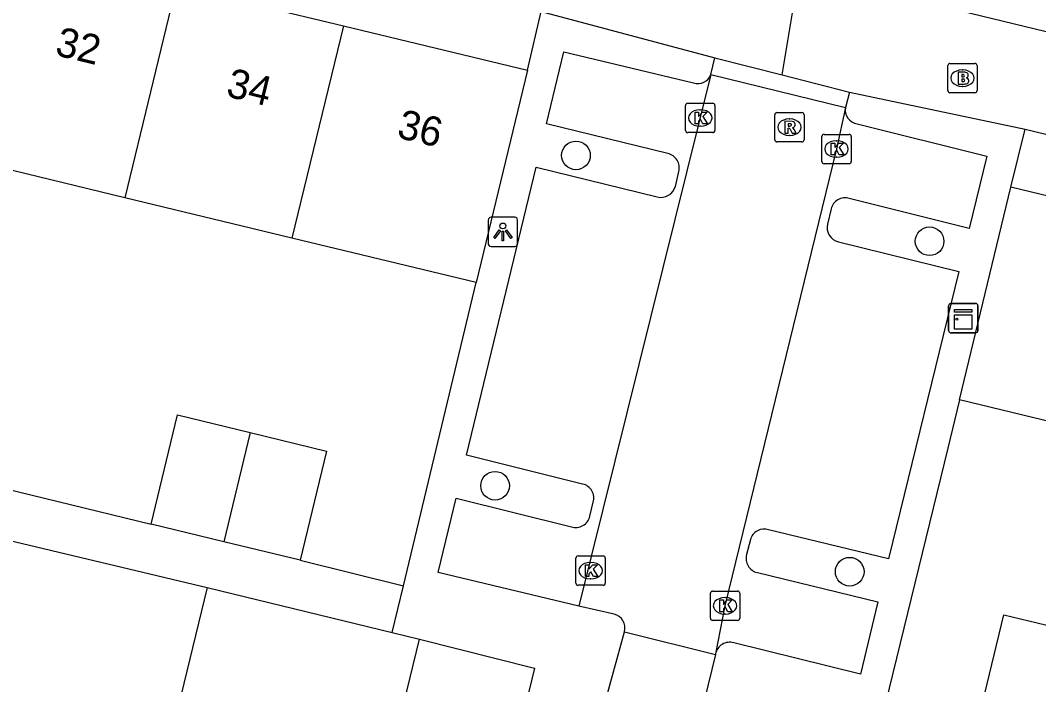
# Model space of a CAD drawing. Extents: x 162812 to 163818, y 381639 to 382470.
# Drawn here: x 163316.1 to 163350.81, y 382263.66 to 382286.29 of the extents above; entities that cross this region are included whole.
import ezdxf

# ---------------------------------------------------------------- set-up
doc = ezdxf.new("R2010")
doc.units = 0
for name, color, linetype in [('IMGEO_Boom', 7, 'Continuous'), ('IMGEO_Brandkraan', 7, 'Continuous'), ('IMGEO_Kast', 7, 'Continuous'), ('IMGEO_Kolk', 7, 'Continuous'), ('IMGEO_Lichtpunt', 7, 'Continuous'), ('IMGEO_Muur', 7, 'Continuous'), ('IMGEO_Pand', 7, 'Continuous'), ('IMGEO_Pand_nummerreeks', 7, 'Continuous'), ('IMGEO_Rijbaan_lokaal_gesloten', 7, 'Continuous'), ('IMGEO_Rijbaan_lokaal_open', 7, 'Continuous'), ('IMGEO_Rioolput', 7, 'Continuous'), ('IMGEO_Voetpad_open', 7, 'Continuous')]:
    doc.layers.add(name, color=color, linetype=linetype)

msp = doc.modelspace()

# ---------------------------------------------------------------- linework, layer by layer
at = {"layer": 'IMGEO_Boom'}
for centre in [(163335.039, 382281.691), (163347.091, 382278.766), (163332.282, 382270.435), (163344.368, 382267.506)]:
    msp.add_circle(centre, 0.489, dxfattribs=at)
at = {"layer": 'IMGEO_Brandkraan'}
for p, q in [((163347.712, 382283.899), (163347.712, 382284.751)), ((163347.787, 382284.825), (163348.639, 382284.825)), ((163348.713, 382284.751), (163348.713, 382283.899)), ((163348.2, 382284.605), (163348.225, 382284.605)), ((163348.223, 382284.045), (163348.198, 382284.045)), ((163348.639, 382283.825), (163347.787, 382283.825))]:
    msp.add_line(p, q, dxfattribs=at)
for points in [[(163347.712, 382283.899), (163347.712, 382284.751)], [(163347.787, 382284.825), (163348.639, 382284.825)], [(163348.713, 382284.751), (163348.713, 382283.899)], [(163348.06, 382284.525), (163348.06, 382284.125), (163348.273, 382284.125)], [(163348.291, 382284.525), (163348.06, 382284.525)], [(163348.239, 382284.444), (163348.185, 382284.444), (163348.185, 382284.368)], [(163348.185, 382284.368), (163348.238, 382284.368)], [(163348.247, 382284.292), (163348.185, 382284.292), (163348.185, 382284.211)], [(163348.185, 382284.211), (163348.247, 382284.211)], [(163348.639, 382283.825), (163347.787, 382283.825)]]:
    msp.add_lwpolyline(points, dxfattribs=at)
for centre, radius, start, end in [((163347.789, 382284.749), 0.0765, 91.552, 178.448), ((163347.789, 382284.749), 0.0765, 91.552, 178.448), ((163348.637, 382284.749), 0.0765, 1.552, 88.448), ((163348.637, 382284.749), 0.0765, 1.552, 88.448), ((163348.24, 382284.406), 0.0379, 267.8285, 90.9355), ((163348.295, 382284.38), 0.145, 59.4692, 91.5367), ((163348.32, 382284.427), 0.0922, 285.5137, 58.1501), ((163348.248, 382284.251), 0.0404, 269.8759, 90.5077), ((163348.279, 382284.376), 0.251, 268.6676, 293.5347), ((163348.325, 382284.235), 0.105, 301.3115, 78.989), ((163347.789, 382283.901), 0.0765, 181.552, 268.448), ((163347.789, 382283.901), 0.0765, 181.552, 268.448), ((163348.637, 382283.901), 0.0765, 271.552, 358.448), ((163348.637, 382283.901), 0.0765, 271.552, 358.448)]:
    msp.add_arc(centre, radius, start, end, dxfattribs=at)
for centre, major_axis, ratio, start_param, end_param in [((163348.199, 382284.325), (-0.387, 0.002), 0.722429, 4.712389, 7.853982), ((163348.224, 382284.325), (-0.39, 0.002), 0.717154, 1.570796, 4.712389)]:
    msp.add_ellipse(centre, major_axis=major_axis, ratio=ratio, start_param=start_param, end_param=end_param, dxfattribs=at)
at = {"layer": 'IMGEO_Kast'}
for p, q in [((163347.74, 382275.721), (163347.74, 382276.562)), ((163347.74, 382276.562), (163347.74, 382275.721)), ((163347.815, 382276.646), (163348.656, 382276.646)), ((163348.656, 382276.646), (163347.815, 382276.646)), ((163348.74, 382276.571), (163348.74, 382275.73)), ((163348.74, 382275.73), (163348.74, 382276.571)), ((163348.665, 382275.646), (163347.824, 382275.646)), ((163347.824, 382275.646), (163348.665, 382275.646))]:
    msp.add_line(p, q, dxfattribs=at)
for points in [[(163347.935, 382276.436), (163348.535, 382276.436), (163348.535, 382276.351), (163347.935, 382276.351), (163347.935, 382276.436)], [(163347.935, 382276.261), (163348.535, 382276.261), (163348.535, 382275.772), (163347.935, 382275.772), (163347.935, 382276.261)]]:
    msp.add_lwpolyline(points, dxfattribs=at)
msp.add_circle((163348.019, 382276.11), 0.0377, dxfattribs=at)
for centre, start, end in [((163347.818, 382276.568), 92.4484, 184.2845), ((163347.818, 382276.568), 92.4484, 184.2845), ((163348.662, 382276.568), 2.4484, 94.2845), ((163348.662, 382276.568), 2.4484, 94.2845), ((163347.818, 382275.724), 182.4484, 274.2845), ((163347.818, 382275.724), 182.4484, 274.2845), ((163348.662, 382275.724), 272.4484, 4.2845), ((163348.662, 382275.724), 272.4484, 4.2845)]:
    msp.add_arc(centre, 0.0779, start, end, dxfattribs=at)
at = {"layer": 'IMGEO_Kolk'}
for p, q in [((163338.775, 382282.541), (163338.775, 382283.393)), ((163338.85, 382283.467), (163339.702, 382283.467)), ((163339.776, 382283.393), (163339.776, 382282.541)), ((163339.263, 382283.247), (163339.288, 382283.247)), ((163339.286, 382282.687), (163339.261, 382282.687)), ((163339.702, 382282.467), (163338.85, 382282.467)), ((163343.419, 382281.484), (163343.419, 382282.336)), ((163343.494, 382282.41), (163344.346, 382282.41)), ((163344.42, 382282.336), (163344.42, 382281.484)), ((163343.907, 382282.19), (163343.932, 382282.19)), ((163343.93, 382281.63), (163343.905, 382281.63)), ((163344.346, 382281.41), (163343.494, 382281.41)), ((163335.038, 382267.116), (163335.038, 382267.968)), ((163335.113, 382268.042), (163335.965, 382268.042)), ((163335.526, 382267.822), (163335.551, 382267.822)), ((163336.039, 382267.968), (163336.039, 382267.116)), ((163335.965, 382267.042), (163335.113, 382267.042)), ((163335.549, 382267.262), (163335.524, 382267.262)), ((163339.62, 382265.918), (163339.62, 382266.77)), ((163339.695, 382266.844), (163340.547, 382266.844)), ((163340.621, 382266.77), (163340.621, 382265.918)), ((163340.108, 382266.624), (163340.133, 382266.624)), ((163340.131, 382266.064), (163340.106, 382266.064)), ((163340.547, 382265.844), (163339.695, 382265.844))]:
    msp.add_line(p, q, dxfattribs=at)
for points in [[(163338.775, 382282.541), (163338.775, 382283.393)], [(163338.85, 382283.467), (163339.702, 382283.467)], [(163339.776, 382283.393), (163339.776, 382282.541)], [(163339.096, 382283.167), (163339.219, 382283.167), (163339.219, 382283.016), (163339.349, 382283.167), (163339.513, 382283.167), (163339.367, 382283.016), (163339.52, 382282.767), (163339.368, 382282.767), (163339.283, 382282.931), (163339.219, 382282.864), (163339.219, 382282.767), (163339.096, 382282.767), (163339.096, 382283.167)], [(163339.702, 382282.467), (163338.85, 382282.467)], [(163343.419, 382281.484), (163343.419, 382282.336)], [(163343.494, 382282.41), (163344.346, 382282.41)], [(163344.42, 382282.336), (163344.42, 382281.484)], [(163343.74, 382282.11), (163343.863, 382282.11), (163343.863, 382281.959), (163343.993, 382282.11), (163344.157, 382282.11), (163344.011, 382281.959), (163344.164, 382281.71), (163344.012, 382281.71), (163343.927, 382281.874), (163343.863, 382281.807), (163343.863, 382281.71), (163343.74, 382281.71), (163343.74, 382282.11)], [(163344.346, 382281.41), (163343.494, 382281.41)], [(163335.038, 382267.116), (163335.038, 382267.968)], [(163335.113, 382268.042), (163335.965, 382268.042)], [(163335.359, 382267.742), (163335.482, 382267.742), (163335.482, 382267.591), (163335.612, 382267.742), (163335.776, 382267.742), (163335.63, 382267.591), (163335.783, 382267.342), (163335.631, 382267.342), (163335.546, 382267.506), (163335.482, 382267.439), (163335.482, 382267.342), (163335.359, 382267.342), (163335.359, 382267.742)], [(163336.039, 382267.968), (163336.039, 382267.116)], [(163335.965, 382267.042), (163335.113, 382267.042)], [(163339.62, 382265.918), (163339.62, 382266.77)], [(163339.695, 382266.844), (163340.547, 382266.844)], [(163340.621, 382266.77), (163340.621, 382265.918)], [(163339.941, 382266.544), (163340.064, 382266.544), (163340.064, 382266.393), (163340.194, 382266.544), (163340.358, 382266.544), (163340.212, 382266.393), (163340.365, 382266.144), (163340.213, 382266.144), (163340.128, 382266.308), (163340.064, 382266.241), (163340.064, 382266.144), (163339.941, 382266.144), (163339.941, 382266.544)], [(163340.547, 382265.844), (163339.695, 382265.844)]]:
    msp.add_lwpolyline(points, dxfattribs=at)
for centre, start, end in [((163338.852, 382283.391), 91.552, 178.448), ((163338.852, 382283.391), 91.552, 178.448), ((163339.7, 382283.391), 1.552, 88.448), ((163339.7, 382283.391), 1.552, 88.448), ((163338.852, 382282.543), 181.552, 268.448), ((163338.852, 382282.543), 181.552, 268.448), ((163339.7, 382282.543), 271.552, 358.448), ((163339.7, 382282.543), 271.552, 358.448), ((163343.496, 382282.334), 91.552, 178.448), ((163343.496, 382282.334), 91.552, 178.448), ((163344.344, 382282.334), 1.552, 88.448), ((163344.344, 382282.334), 1.552, 88.448), ((163343.496, 382281.486), 181.552, 268.448), ((163343.496, 382281.486), 181.552, 268.448), ((163344.344, 382281.486), 271.552, 358.448), ((163344.344, 382281.486), 271.552, 358.448), ((163335.115, 382267.966), 91.552, 178.448), ((163335.115, 382267.966), 91.552, 178.448), ((163335.963, 382267.966), 1.552, 88.448), ((163335.963, 382267.966), 1.552, 88.448), ((163335.115, 382267.118), 181.552, 268.448), ((163335.115, 382267.118), 181.552, 268.448), ((163335.963, 382267.118), 271.552, 358.448), ((163335.963, 382267.118), 271.552, 358.448), ((163339.697, 382266.768), 91.552, 178.448), ((163339.697, 382266.768), 91.552, 178.448), ((163340.545, 382266.768), 1.552, 88.448), ((163340.545, 382266.768), 1.552, 88.448), ((163339.697, 382265.92), 181.552, 268.448), ((163339.697, 382265.92), 181.552, 268.448), ((163340.545, 382265.92), 271.552, 358.448), ((163340.545, 382265.92), 271.552, 358.448)]:
    msp.add_arc(centre, 0.0765, start, end, dxfattribs=at)
for centre, major_axis, ratio, start_param, end_param in [((163339.262, 382282.967), (-0.387, 0.002), 0.722429, 4.712389, 7.853982), ((163339.287, 382282.967), (-0.39, 0.002), 0.717154, 1.570796, 4.712389), ((163343.906, 382281.91), (-0.387, 0.002), 0.722429, 4.712389, 7.853982), ((163343.931, 382281.91), (-0.39, 0.002), 0.717154, 1.570796, 4.712389), ((163335.525, 382267.542), (-0.387, 0.002), 0.722429, 4.712389, 7.853982), ((163335.55, 382267.542), (-0.39, 0.002), 0.717154, 1.570796, 4.712389), ((163340.107, 382266.344), (-0.387, 0.002), 0.722429, 4.712389, 7.853982), ((163340.132, 382266.344), (-0.39, 0.002), 0.717154, 1.570796, 4.712389)]:
    msp.add_ellipse(centre, major_axis=major_axis, ratio=ratio, start_param=start_param, end_param=end_param, dxfattribs=at)
at = {"layer": 'IMGEO_Lichtpunt'}
for p, q in [((163332.951, 382279.585), (163332.143, 382279.585)), ((163332.951, 382279.585), (163332.143, 382279.585)), ((163332.049, 382279.49), (163332.049, 382278.683)), ((163332.049, 382279.49), (163332.049, 382278.683)), ((163333.045, 382278.683), (163333.045, 382279.49)), ((163333.045, 382278.683), (163333.045, 382279.49)), ((163332.143, 382278.589), (163332.951, 382278.589)), ((163332.143, 382278.589), (163332.951, 382278.589))]:
    msp.add_line(p, q, dxfattribs=at)
for points in [[(163332.423, 382279.154), (163332.462, 382279.126), (163332.274, 382278.864), (163332.236, 382278.891), (163332.423, 382279.154)], [(163332.635, 382279.126), (163332.673, 382279.153), (163332.86, 382278.891), (163332.821, 382278.863), (163332.635, 382279.126)], [(163332.525, 382279.106), (163332.572, 382279.106), (163332.572, 382278.784), (163332.525, 382278.784), (163332.525, 382279.106)]]:
    msp.add_lwpolyline(points, dxfattribs=at)
msp.add_circle((163332.548, 382279.288), 0.0994, dxfattribs=at)
for centre, start, end in [((163332.143, 382279.49), 90, 180), ((163332.143, 382279.49), 90, 180), ((163332.951, 382279.49), 0, 90), ((163332.951, 382279.49), 0, 90), ((163332.143, 382278.683), 180, 270), ((163332.143, 382278.683), 180, 270), ((163332.951, 382278.683), 270, 0), ((163332.951, 382278.683), 270, 360)]:
    msp.add_arc(centre, 0.0946, start, end, dxfattribs=at)
at = {"layer": 'IMGEO_Muur'}
msp.add_lwpolyline([(163348.115, 382273.365), (163347.712, 382271.713)], dxfattribs=at)
at = {"layer": 'IMGEO_Pand'}
for points in [[(163321.414, 382287.486), (163319.664, 382280.251)], [(163321.414, 382287.486), (163327.11, 382286.112)], [(163327.11, 382286.112), (163325.36, 382278.877)], [(163327.11, 382286.112), (163333.382, 382284.6)], [(163333.382, 382284.6), (163331.635, 382277.364)], [(163319.664, 382280.251), (163313.766, 382281.673)], [(163348.115, 382273.365), (163349.857, 382280.609)], [(163355.549, 382279.231), (163349.857, 382280.609)], [(163325.36, 382278.877), (163319.664, 382280.251)], [(163331.635, 382277.364), (163325.36, 382278.877)], [(163353.786, 382271.992), (163348.115, 382273.365)], [(163320.561, 382269.121), (163321.462, 382272.846), (163323.939, 382272.247)], [(163323.939, 382272.247), (163323.038, 382268.522)], [(163323.939, 382272.247), (163326.534, 382271.619), (163325.633, 382267.895)], [(163323.038, 382268.522), (163320.561, 382269.121)], [(163325.633, 382267.895), (163323.038, 382268.522)], [(163322.474, 382266.968), (163321.087, 382261.26)], [(163322.474, 382266.968), (163328.774, 382265.432)], [(163348.719, 382262.318), (163349.625, 382266.04), (163352.175, 382265.419)], [(163328.774, 382265.432), (163329.707, 382265.204)], [(163328.325, 382259.517), (163329.707, 382265.204)]]:
    msp.add_lwpolyline(points, dxfattribs=at)
at = {"layer": 'IMGEO_Rijbaan_lokaal_gesloten'}
msp.add_lwpolyline([(163390.314, 382276.403), (163384.375, 382277.84), (163378.286, 382279.347), (163372.221, 382280.741), (163351.77, 382285.731), (163346.697, 382286.96)], dxfattribs=at)
at = {"layer": 'IMGEO_Rijbaan_lokaal_open'}
for points in [[(163339.634, 382284.452), (163335.141, 382266.337)], [(163339.634, 382284.452), (163344.223, 382283.32)], [(163344.223, 382283.32), (163343.915, 382281.911), (163340.116, 382266.345), (163339.796, 382264.708)], [(163336.341, 382266.063), (163335.141, 382266.337)], [(163335.923, 382262.841), (163336.07, 382263.186), (163336.691, 382265.461)], [(163336.691, 382265.461), (163339.789, 382264.679)], [(163339.789, 382264.679), (163339.145, 382262.043)], [(163339.796, 382264.708), (163339.789, 382264.679)]]:
    msp.add_lwpolyline(points, dxfattribs=at)
msp.add_arc((163336.213, 382265.586), 0.494, 345.4073, 74.9398, dxfattribs=at)
at = {"layer": 'IMGEO_Rioolput'}
for p, q in [((163341.815, 382282.228), (163341.815, 382283.08)), ((163341.89, 382283.154), (163342.742, 382283.154)), ((163342.816, 382283.08), (163342.816, 382282.228)), ((163342.303, 382282.934), (163342.328, 382282.934)), ((163342.326, 382282.374), (163342.301, 382282.374)), ((163342.742, 382282.154), (163341.89, 382282.154))]:
    msp.add_line(p, q, dxfattribs=at)
for points in [[(163341.815, 382282.228), (163341.815, 382283.08)], [(163341.89, 382283.154), (163342.742, 382283.154)], [(163342.816, 382283.08), (163342.816, 382282.228)], [(163342.404, 382282.852), (163342.152, 382282.854), (163342.152, 382282.454)], [(163342.33, 382282.773), (163342.276, 382282.773), (163342.276, 382282.692)], [(163342.276, 382282.692), (163342.328, 382282.692)], [(163342.152, 382282.454), (163342.276, 382282.454), (163342.276, 382282.616), (163342.287, 382282.616)], [(163342.334, 382282.587), (163342.405, 382282.454), (163342.545, 382282.454), (163342.48, 382282.58)], [(163342.742, 382282.154), (163341.89, 382282.154)]]:
    msp.add_lwpolyline(points, dxfattribs=at)
for centre, radius, start, end in [((163341.892, 382283.078), 0.0765, 91.552, 178.448), ((163341.892, 382283.078), 0.0765, 91.552, 178.448), ((163342.74, 382283.078), 0.0765, 1.552, 88.448), ((163342.74, 382283.078), 0.0765, 1.552, 88.448), ((163342.312, 382282.881), 0.19, 274.7715, 282.9687), ((163342.336, 382282.677), 0.0964, 77.0061, 93.1865), ((163342.35, 382282.734), 0.0378, 276.6634, 79.6772), ((163342.403, 382282.742), 0.109, 350.3612, 89.416), ((163342.401, 382282.742), 0.112, 277.5842, 350.9817), ((163342.385, 382282.527), 0.108, 29.5134, 73.7905), ((163342.286, 382282.563), 0.0533, 26.0293, 88.6989), ((163341.892, 382282.23), 0.0765, 181.552, 268.448), ((163341.892, 382282.23), 0.0765, 181.552, 268.448), ((163342.74, 382282.23), 0.0765, 271.552, 358.448), ((163342.74, 382282.23), 0.0765, 271.552, 358.448)]:
    msp.add_arc(centre, radius, start, end, dxfattribs=at)
for centre, major_axis, ratio, start_param, end_param in [((163342.302, 382282.654), (-0.387, 0.002), 0.722429, 4.712389, 7.853982), ((163342.327, 382282.654), (-0.39, 0.002), 0.717154, 1.570796, 4.712389)]:
    msp.add_ellipse(centre, major_axis=major_axis, ratio=ratio, start_param=start_param, end_param=end_param, dxfattribs=at)
at = {"layer": 'IMGEO_Voetpad_open'}
for points in [[(163342.065, 382284.432), (163342.571, 382287.446)], [(163333.382, 382284.6), (163333.855, 382286.596)], [(163333.855, 382286.596), (163339.774, 382285.012)], [(163338.169, 382281.756), (163334.035, 382282.769), (163334.63, 382285.225), (163339.046, 382284.16)], [(163339.634, 382284.452), (163339.774, 382285.012)], [(163339.774, 382285.012), (163342.065, 382284.432)], [(163342.065, 382284.432), (163344.356, 382283.852)], [(163344.356, 382283.852), (163344.223, 382283.32)], [(163344.356, 382283.852), (163350.348, 382282.582)], [(163344.622, 382282.77), (163349.041, 382281.668), (163348.444, 382279.201), (163344.355, 382280.227)], [(163349.857, 382280.609), (163350.348, 382282.582)], [(163350.348, 382282.582), (163385.343, 382274.108)], [(163335.267, 382270.494), (163331.31, 382271.479), (163333.681, 382281.29), (163337.802, 382280.277)], [(163338.427, 382280.638), (163338.541, 382281.147)], [(163343.734, 382279.87), (163343.61, 382279.352)], [(163343.985, 382278.746), (163348.089, 382277.739), (163345.692, 382267.948), (163341.602, 382268.936)], [(163329.156, 382267.027), (163331.635, 382277.364)], [(163348.115, 382273.365), (163347.712, 382271.713), (163345.594, 382263.028)], [(163314.214, 382270.671), (163320.561, 382269.121)], [(163335.141, 382266.337), (163330.344, 382267.484), (163330.951, 382270.015), (163334.883, 382269.039)], [(163335.513, 382269.395), (163335.627, 382269.874)], [(163310.984, 382266.074), (163311.819, 382269.497), (163322.474, 382266.968)], [(163340.983, 382268.602), (163340.855, 382268.087)], [(163325.633, 382267.895), (163329.156, 382267.027)], [(163341.221, 382267.475), (163345.331, 382266.482), (163344.74, 382264.012), (163340.417, 382265.081)], [(163328.774, 382265.432), (163329.156, 382267.027)], [(163329.707, 382265.204), (163333.628, 382264.215), (163330.176, 382250), (163326.205, 382233.651), (163318.48, 382201.917), (163317.086, 382200.697)]]:
    msp.add_lwpolyline(points, dxfattribs=at)
for centre, radius, start, end in [((163339.195, 382284.599), 0.463, 251.2804, 341.5375), ((163344.698, 382283.245), 0.481, 170.9927, 260.9256), ((163338.067, 382281.276), 0.491, 344.7942, 78.0421), ((163337.928, 382280.78), 0.518, 255.8753, 344.1461), ((163344.214, 382279.754), 0.494, 73.3961, 166.3913), ((163344.104, 382279.239), 0.507, 167.0812, 256.4183), ((163335.156, 382270.015), 0.492, 343.3616, 76.9212), ((163335.034, 382269.507), 0.492, 252.1514, 346.7884), ((163341.452, 382268.473), 0.487, 72.1184, 164.5824), ((163341.333, 382267.957), 0.495, 164.8103, 256.9518), ((163340.277, 382264.61), 0.491, 73.4591, 168.5227)]:
    msp.add_arc(centre, radius, start, end, dxfattribs=at)

# ---------------------------------------------------------------- texts
at = {"layer": 'IMGEO_Pand_nummerreeks'}
for s, p in [('32', (163317.248, 382285.117)), ('34', (163323.075, 382283.711)), ('36', (163328.898, 382282.307))]:
    msp.add_text(s, height=1, rotation=346.4424, dxfattribs=at).set_placement(p)

doc.saveas('drawing.dxf')
